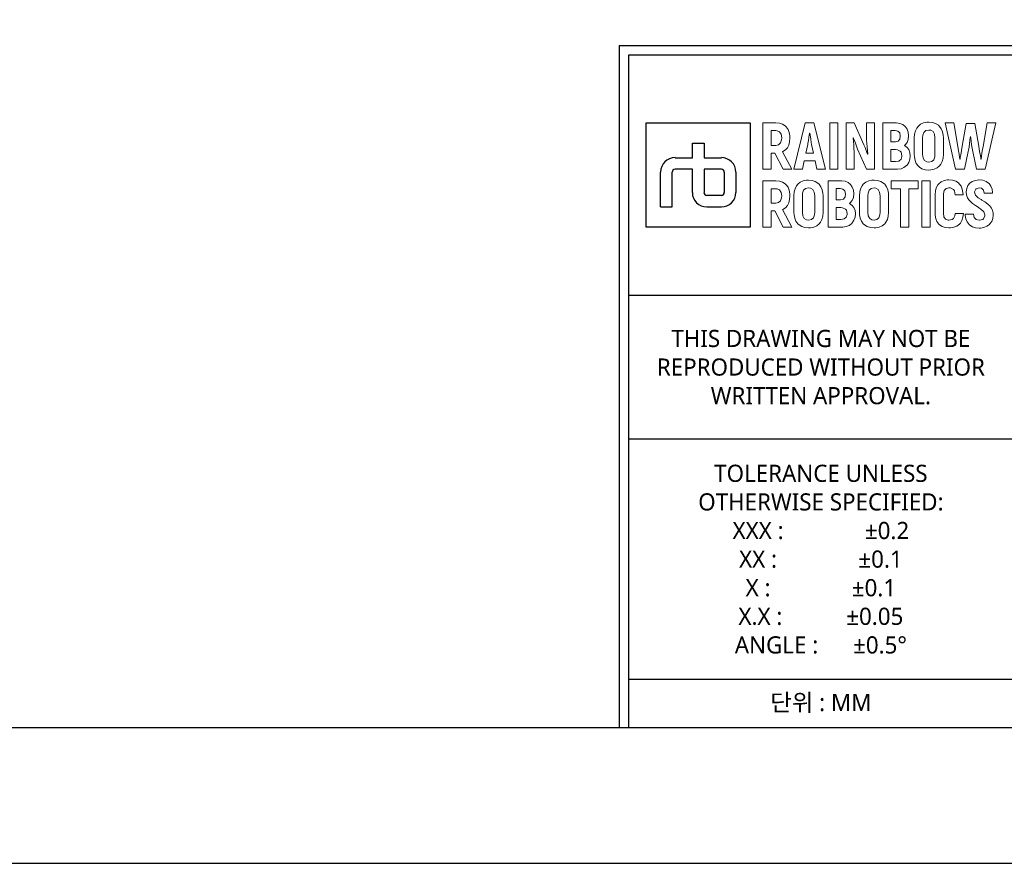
# Model space of a CAD drawing. Header units: millimetres. Extents: x 0 to 7374, y 0 to 4200.
# Tile 543 of 656: x 3687 to 4702, y 0 to 869. Entities that reach past the tile are written whole.
import ezdxf
from ezdxf.enums import TextEntityAlignment as Align

# ---------------------------------------------------------------- set-up
doc = ezdxf.new("R2010")
doc.units = ezdxf.units.MM
doc.header["$LTSCALE"] = 0.2
doc.layers.add('07_Special Line2', color=76, linetype='Continuous')
doc.layers.add('10_Drawing Template', color=2, linetype='Continuous')
doc.layers.add('14_Mark', color=7, linetype='Continuous', true_color=0xe03c31)
doc.styles.add('Rainbow-2.5 Style', font='malgunsl.ttf')

# ---------------------------------------------------------------- blocks, each defined once
blk = doc.blocks.new('A$Cf13cdfad')
blk.add_lwpolyline([(0, 0), (594, 0), (594, 420), (0, 420)], close=True)
at = {"lineweight": 0}
for points in [[(446.64, 76.29), (445.33, 76.29), (445.33, 71.52), (446.17, 71.52), (446.17, 73.18), (446.55, 73.18)], [(447.91, 75.63), (447.73, 75.89), (447.63, 75.99), (447.35, 76.16), (447.02, 76.26), (446.64, 76.29)], [(450.59, 76.29), (449.69, 76.29), (448.52, 71.52), (449.4, 71.52), (449.58, 72.39), (450.7, 72.39)], [(450.7, 72.39), (450.89, 71.52), (451.76, 71.52), (450.59, 76.29)], [(454.74, 76.29), (453.91, 76.29), (453.91, 71.52), (454.73, 71.52), (454.73, 72.96), (454.72, 73.32), (454.71, 73.68), (454.69, 74.04), (454.67, 74.39), (454.63, 74.74), (454.65, 74.76)], [(456.12, 73.07), (456.08, 73.16), (455.94, 73.54), (455.85, 73.76), (455.73, 74.05), (454.74, 76.29)], [(456.01, 71.52), (456.84, 71.52), (456.84, 76.29)], [(456.84, 76.29), (456.02, 76.29), (456.02, 74.84), (456.02, 74.53), (456.04, 74.18), (456.06, 73.83), (456.09, 73.46), (456.13, 73.09), (456.12, 73.07)], [(459.08, 76.29), (457.69, 76.29), (457.69, 71.52), (459.12, 71.52), (459.2, 71.53), (459.56, 71.58), (459.86, 71.7), (460.13, 71.91), (460.18, 71.95), (460.36, 72.23)], [(460.19, 75.66), (459.99, 75.93), (459.76, 76.12), (459.45, 76.25), (459.08, 76.29)], [(462.43, 76.37), (462.22, 76.36), (461.87, 76.29), (461.57, 76.15), (461.33, 75.94), (461.19, 75.77), (461.04, 75.48), (460.95, 75.15), (460.93, 74.76), (460.93, 73.06), (460.94, 72.79), (461.01, 72.43), (461.13, 72.13)], [(463.71, 75.68), (463.53, 75.94), (463.41, 76.06), (463.13, 76.24), (462.8, 76.34), (462.43, 76.37)], [(464.99, 76.29), (464.13, 76.29), (465.19, 71.52)], [(465.63, 72.57), (465.6, 72.75), (465.56, 73.06), (465.5, 73.43), (465.42, 73.87), (464.99, 76.29)], [(467.16, 76.22), (466.28, 76.22), (465.86, 73.89), (465.79, 73.47), (465.72, 73.02), (465.67, 72.73), (465.65, 72.57), (465.63, 72.57)], [(467.79, 72.57), (467.78, 72.67), (467.74, 72.93), (467.67, 73.33), (467.59, 73.89), (467.16, 76.22)], [(467.36, 71.52), (468.25, 71.52), (469.32, 76.29)], [(469.32, 76.29), (468.46, 76.29), (468.03, 73.87), (467.97, 73.56), (467.9, 73.17), (467.86, 72.84), (467.82, 72.57), (467.79, 72.57)], [(446.64, 75.5), (446.79, 75.48), (447.05, 75.36), (447.2, 75.12), (447.26, 74.75), (447.24, 74.54), (447.14, 74.23), (446.94, 74.04), (446.64, 73.98), (446.17, 73.98)], [(446.17, 73.98), (446.17, 75.5), (446.64, 75.5)], [(447.85, 73.74), (447.99, 74.02), (448.08, 74.36), (448.11, 74.75), (448.1, 74.97), (448.04, 75.32), (447.91, 75.63)], [(449.76, 73.18), (449.94, 74.07), (449.96, 74.16), (450.02, 74.47), (450.07, 74.82), (450.13, 75.24), (450.15, 75.24)], [(450.15, 75.24), (450.18, 75.07), (450.25, 74.63), (450.3, 74.29), (450.34, 74.07), (450.53, 73.18), (449.76, 73.18)], [(458.96, 75.5), (459.22, 75.45), (459.43, 75.26), (459.49, 74.93), (459.45, 74.63), (459.28, 74.41), (458.98, 74.33), (458.52, 74.33)], [(458.52, 74.33), (458.52, 75.5), (458.96, 75.5)], [(460.18, 74.28), (460.3, 74.6), (460.34, 74.97), (460.34, 74.98), (460.3, 75.35), (460.19, 75.66)], [(461.13, 72.13), (461.33, 71.87), (461.45, 71.75), (461.72, 71.58), (462.05, 71.47), (462.43, 71.44), (462.63, 71.45), (462.98, 71.52), (463.28, 71.66), (463.53, 71.87), (463.66, 72.04), (463.81, 72.33), (463.9, 72.67), (463.93, 73.06), (463.93, 74.76), (463.91, 75.02), (463.84, 75.38), (463.71, 75.68)], [(462.43, 72.25), (462.22, 72.28), (461.98, 72.42), (461.84, 72.68), (461.79, 73.06), (461.79, 74.76), (461.81, 75.02), (461.92, 75.32), (462.12, 75.5), (462.43, 75.56)], [(462.43, 75.56), (462.63, 75.54), (462.87, 75.4), (463.02, 75.14), (463.06, 74.76), (463.06, 73.06), (463.04, 72.8), (462.93, 72.5), (462.73, 72.31), (462.43, 72.25)], [(454.65, 74.76), (454.67, 74.7), (454.75, 74.49), (454.89, 74.12), (455.09, 73.6), (456.01, 71.52)], [(460.36, 73.55), (460.19, 73.77), (459.91, 73.97), (459.98, 74.03), (460.18, 74.28)], [(465.19, 71.52), (466.09, 71.52), (466.48, 73.36), (466.51, 73.48), (466.58, 73.81), (466.63, 74.16), (466.67, 74.52), (466.72, 74.9), (466.74, 74.9)], [(466.74, 74.9), (466.75, 74.76), (466.79, 74.4), (466.84, 74.05), (466.89, 73.7), (466.97, 73.36), (467.36, 71.52)], [(446.55, 73.18), (447.4, 71.52), (448.32, 71.52), (447.36, 73.33)], [(447.36, 73.33), (447.37, 73.34), (447.64, 73.51), (447.85, 73.74)], [(458.99, 73.55), (459.19, 73.53), (459.48, 73.39), (459.58, 73.27), (459.66, 72.92), (459.66, 72.84), (459.56, 72.55), (459.34, 72.37), (458.99, 72.31), (458.52, 72.31)], [(458.52, 72.31), (458.52, 73.55), (458.99, 73.55)], [(460.36, 72.23), (460.48, 72.55), (460.51, 72.92), (460.48, 73.23), (460.36, 73.55)], [(446.64, 70.32), (445.33, 70.32), (445.33, 65.55), (446.17, 65.55), (446.17, 67.22), (446.55, 67.22)], [(447.91, 69.67), (447.73, 69.92), (447.63, 70.02), (447.35, 70.19), (447.02, 70.29), (446.64, 70.32)], [(450.03, 70.41), (449.82, 70.39), (449.47, 70.32), (449.17, 70.19), (448.92, 69.97), (448.79, 69.81), (448.64, 69.51), (448.55, 69.18), (448.52, 68.79), (448.52, 67.09), (448.54, 66.82), (448.6, 66.47), (448.73, 66.16)], [(451.31, 69.72), (451.13, 69.97), (451, 70.09), (450.72, 70.26), (450.4, 70.37), (450.03, 70.41)], [(453.43, 70.32), (452.04, 70.32), (452.04, 65.55), (453.55, 65.55), (453.9, 65.61), (454.21, 65.73), (454.48, 65.94), (454.53, 65.99), (454.71, 66.26)], [(454.54, 69.69), (454.34, 69.96), (454.1, 70.15), (453.8, 70.28), (453.43, 70.32)], [(456.78, 70.41), (456.57, 70.39), (456.23, 70.32), (455.92, 70.19), (455.67, 69.97), (455.54, 69.81), (455.39, 69.51), (455.3, 69.18), (455.27, 68.79), (455.27, 67.09), (455.29, 66.82), (455.36, 66.47), (455.49, 66.16)], [(458.06, 69.72), (457.88, 69.97), (457.75, 70.09), (457.48, 70.26), (457.15, 70.37), (456.78, 70.41)], [(464.5, 70.42), (464.37, 70.42), (464.01, 70.35), (463.7, 70.22), (463.45, 70.02), (463.35, 69.9), (463.19, 69.62)], [(464.49, 69.61), (464.67, 69.59), (464.96, 69.44), (465.06, 69.28), (465.14, 68.9), (465.97, 68.9), (465.95, 69.11), (465.88, 69.47), (465.75, 69.77), (465.56, 70.03), (465.48, 70.11), (465.21, 70.28), (464.88, 70.38), (464.5, 70.42)], [(467.63, 70.42), (467.6, 70.42), (467.23, 70.37), (466.91, 70.26), (466.65, 70.07), (466.46, 69.84), (466.33, 69.54), (466.28, 69.18), (466.31, 68.89), (466.43, 68.57), (466.55, 68.37), (466.78, 68.12), (466.94, 67.99), (467.24, 67.78), (467.41, 67.67), (467.7, 67.49), (467.8, 67.42), (468.06, 67.18), (468.09, 67.13), (468.2, 66.81), (468.2, 66.73), (468.06, 66.42), (467.98, 66.36), (467.64, 66.28)], [(468.83, 69.79), (468.64, 70.05), (468.59, 70.09), (468.33, 70.27), (468, 70.38), (467.63, 70.42)], [(446.64, 69.52), (446.79, 69.51), (447.05, 69.39), (447.2, 69.14), (447.26, 68.77), (447.24, 68.57), (447.14, 68.26), (446.94, 68.08), (446.64, 68.01), (446.17, 68.01)], [(446.17, 68.01), (446.17, 69.52), (446.64, 69.52)], [(447.85, 67.77), (447.99, 68.06), (448.08, 68.39), (448.11, 68.78), (448.1, 68.99), (448.04, 69.35), (447.91, 69.67)], [(448.73, 66.16), (448.92, 65.9), (449.05, 65.78), (449.32, 65.61), (449.65, 65.51), (450.03, 65.47), (450.22, 65.48), (450.57, 65.55), (450.88, 65.69), (451.13, 65.9), (451.26, 66.07), (451.41, 66.36), (451.49, 66.7), (451.52, 67.09), (451.52, 68.79), (451.51, 69.06), (451.44, 69.41), (451.31, 69.72)], [(450.03, 66.28), (449.81, 66.31), (449.58, 66.45), (449.43, 66.71), (449.39, 67.09), (449.39, 68.79), (449.41, 69.06), (449.52, 69.35), (449.72, 69.54), (450.03, 69.59)], [(450.03, 69.59), (450.23, 69.57), (450.47, 69.43), (450.61, 69.17), (450.66, 68.79), (450.66, 67.09), (450.64, 66.83), (450.53, 66.52), (450.32, 66.34), (450.03, 66.28)], [(453.3, 69.53), (453.57, 69.48), (453.77, 69.3), (453.84, 68.96), (453.8, 68.67), (453.63, 68.44), (453.33, 68.36), (452.88, 68.36)], [(452.88, 68.36), (452.88, 69.53), (453.3, 69.53)], [(454.53, 68.31), (454.65, 68.62), (454.69, 68.99), (454.69, 69), (454.65, 69.37), (454.54, 69.69)], [(455.49, 66.16), (455.67, 65.9), (455.8, 65.78), (456.07, 65.61), (456.4, 65.51), (456.78, 65.47), (456.98, 65.48), (457.32, 65.55), (457.63, 65.69), (457.88, 65.9), (458.01, 66.07), (458.16, 66.36), (458.25, 66.7), (458.27, 67.09), (458.27, 68.79), (458.26, 69.06), (458.19, 69.41), (458.06, 69.72)], [(456.78, 66.28), (456.56, 66.31), (456.33, 66.45), (456.18, 66.71), (456.14, 67.09), (456.14, 68.79), (456.16, 69.06), (456.27, 69.35), (456.48, 69.54), (456.78, 69.59)], [(456.78, 69.59), (456.98, 69.57), (457.22, 69.43), (457.36, 69.17), (457.41, 68.79), (457.41, 67.09), (457.39, 66.83), (457.28, 66.52), (457.07, 66.34), (456.78, 66.28)], [(463.19, 69.62), (463.1, 69.29), (463.07, 68.89), (463.07, 66.99), (463.08, 66.79), (463.14, 66.42), (463.26, 66.12), (463.45, 65.87), (463.53, 65.79), (463.8, 65.62), (464.12, 65.51), (464.5, 65.47), (464.66, 65.48), (465.02, 65.54), (465.33, 65.66), (465.58, 65.86), (465.68, 65.97), (465.84, 66.25)], [(464.5, 66.28), (464.43, 66.28), (464.16, 66.38), (463.99, 66.62), (463.94, 66.99), (463.94, 68.99), (464.02, 69.33), (464.2, 69.54), (464.49, 69.61)], [(468.91, 66.13), (469.03, 66.45), (469.07, 66.8), (469.06, 67.02), (468.97, 67.36), (468.9, 67.5), (468.69, 67.78), (468.59, 67.87), (468.31, 68.1), (468.2, 68.17), (467.9, 68.35), (467.82, 68.4), (467.52, 68.59), (467.49, 68.6), (467.24, 68.84), (467.13, 69.16), (467.13, 69.18), (467.27, 69.48), (467.3, 69.51), (467.63, 69.61)], [(467.63, 69.61), (467.86, 69.57), (468.07, 69.38), (468.15, 69.04), (469.01, 69.04), (469, 69.11), (468.95, 69.48), (468.83, 69.79)], [(454.7, 67.58), (454.54, 67.8), (454.26, 68), (454.32, 68.06), (454.53, 68.31)], [(446.55, 67.22), (447.4, 65.55), (448.32, 65.55), (447.36, 67.37)], [(447.36, 67.37), (447.37, 67.37), (447.64, 67.54), (447.85, 67.77)], [(453.34, 67.58), (453.54, 67.56), (453.83, 67.42), (453.93, 67.3), (454.01, 66.95), (454, 66.87), (453.91, 66.58), (453.69, 66.4), (453.34, 66.35), (452.88, 66.35)], [(452.88, 66.35), (452.88, 67.58), (453.34, 67.58)], [(454.71, 66.26), (454.82, 66.58), (454.86, 66.95), (454.83, 67.26), (454.7, 67.58)], [(465.99, 66.97), (465.15, 66.97), (465.11, 66.73), (464.97, 66.46), (464.85, 66.36), (464.5, 66.28)], [(465.84, 66.25), (465.94, 66.58), (465.99, 66.97)], [(467.04, 66.9), (466.19, 66.9), (466.19, 66.76), (466.25, 66.4), (466.38, 66.1), (466.58, 65.84), (466.65, 65.77), (466.93, 65.6), (467.25, 65.49), (467.63, 65.46), (467.75, 65.46), (468.11, 65.52), (468.42, 65.64), (468.68, 65.84), (468.7, 65.86), (468.91, 66.13)], [(467.64, 66.28), (467.61, 66.28), (467.3, 66.35), (467.11, 66.56), (467.04, 66.9)]]:
    blk.add_lwpolyline(points, dxfattribs=at)
for points in [[(452.22, 76.29), (453.06, 76.29), (453.06, 71.52), (452.22, 71.52), (452.22, 76.29)], [(461.33, 70.32), (458.55, 70.32), (458.55, 69.52), (459.51, 69.52), (459.51, 65.55), (460.37, 65.55), (460.37, 69.52), (461.33, 69.52)], [(461.72, 70.32), (462.56, 70.32), (462.56, 65.55), (461.72, 65.55), (461.72, 70.32)]]:
    blk.add_lwpolyline(points, close=True, dxfattribs=at)
at = {"layer": '07_Special Line2'}
for p, q in [((431.5, 58.55), (431.5, 83.3)), ((431.5, 83.3), (471.1, 83.3)), ((431.5, 58.55), (471.1, 58.55)), ((431.5, 43.7), (431.5, 58.55)), ((471.1, 43.7), (431.5, 43.7)), ((431.5, 14), (431.5, 43.7)), ((471.1, 18.95), (431.5, 18.95)), ((431.5, 14), (471.1, 14))]:
    blk.add_line(p, q, dxfattribs=at)
at = {"layer": '10_Drawing Template'}
for q in [(580, 84.29), (430.51, 14)]:
    blk.add_line((430.51, 84.29), q, dxfattribs=at)
blk.add_lwpolyline([(14, 14), (580, 14), (580, 406), (14, 406)], close=True, dxfattribs=at)
at = {"layer": '14_Mark'}
for p, q in [((438.05, 72.71), (438.05, 74.21)), ((438.05, 74.21), (439.25, 74.21)), ((439.25, 74.21), (439.25, 72.71)), ((436.26, 72.71), (438.05, 72.71)), ((439.25, 72.71), (441.04, 72.71)), ((434.77, 67.64), (434.77, 71.23)), ((435.96, 67.64), (435.96, 71.22)), ((438.05, 71.52), (436.26, 71.52)), ((438.05, 69.13), (438.05, 71.52)), ((441.04, 71.52), (439.25, 71.52)), ((439.25, 71.52), (439.25, 69.13)), ((441.33, 71.22), (441.33, 69.13)), ((442.53, 71.23), (442.53, 69.13)), ((439.54, 68.84), (441.04, 68.84)), ((434.77, 67.64), (435.96, 67.64)), ((439.54, 67.64), (441.04, 67.64))]:
    blk.add_line(p, q, dxfattribs=at)
blk.add_lwpolyline([(433.28, 76.29), (444.02, 76.29), (444.02, 65.56), (433.28, 65.56)], close=True, dxfattribs=at)
for centre, radius, start, end in [((436.26, 71.23), 1.49, 90, 180), ((441.04, 71.23), 1.49, 0, 90), ((436.26, 71.22), 0.297, 90, 180), ((441.04, 71.22), 0.297, 0, 90), ((439.54, 69.13), 1.49, 180, 270), ((439.54, 69.13), 0.297, 180, 270), ((441.04, 69.13), 1.49, 270, 0), ((441.04, 69.13), 0.297, 270, 0)]:
    blk.add_arc(centre, radius, start, end, dxfattribs=at)
at = {"color": 2, "linetype": 'Continuous', "char_height": 1.7679, "width": 39.6, "attachment_point": 5, "style": 'Rainbow-2.5 Style'}
for s, insert in [('{\\C256;THIS DRAWING MAY NOT BE \\PREPRODUCED WITHOUT PRIOR \\PWRITTEN APPROVAL.}', (451.3, 51.12)), ('{\\C256;TOLERANCE UNLESS \\POTHERWISE SPECIFIED:\\PXXX :              %%P0.2\\PXX :              %%P0.1  \\PX :              %%P0.1\\PX.X :           %%P0.05\\PANGLE :      %%P0.5%%D}', (451.3, 31.33)), ('{\\C256;단위 : MM}', (451.3, 16.48))]:
    blk.add_mtext(s, dxfattribs=dict(at, insert=insert))
at = {"style": 'Rainbow-2.5 Style'}
for tag, p in [('품명', (525.55, 77.11)), ('품번', (513.18, 64.74)), ('리비전', (567.62, 64.74)), ('제도', (540.75, 52.19)), ('제도일자', (567.62, 52.19)), ('스케일', (481, 48.65)), ('재질', (508.58, 48.65)), ('검토', (540.75, 42.29)), ('검토일자', (567.62, 42.29)), ('승인', (540.75, 32.39)), ('승인일자', (567.62, 32.39)), ('참조', (508.58, 28.85)), ('페이지', (540.75, 22.49))]:
    blk.add_attdef(tag, text='', height=3.54, dxfattribs=at).set_placement(p, align=Align.MIDDLE_CENTER)

msp = doc.modelspace()

# ---------------------------------------------------------------- block references
at = {"xscale": 10, "yscale": 10, "zscale": 10}
msp.add_blockref('A$Cf13cdfad', (0, 0), dxfattribs=at)

doc.saveas('drawing.dxf')
